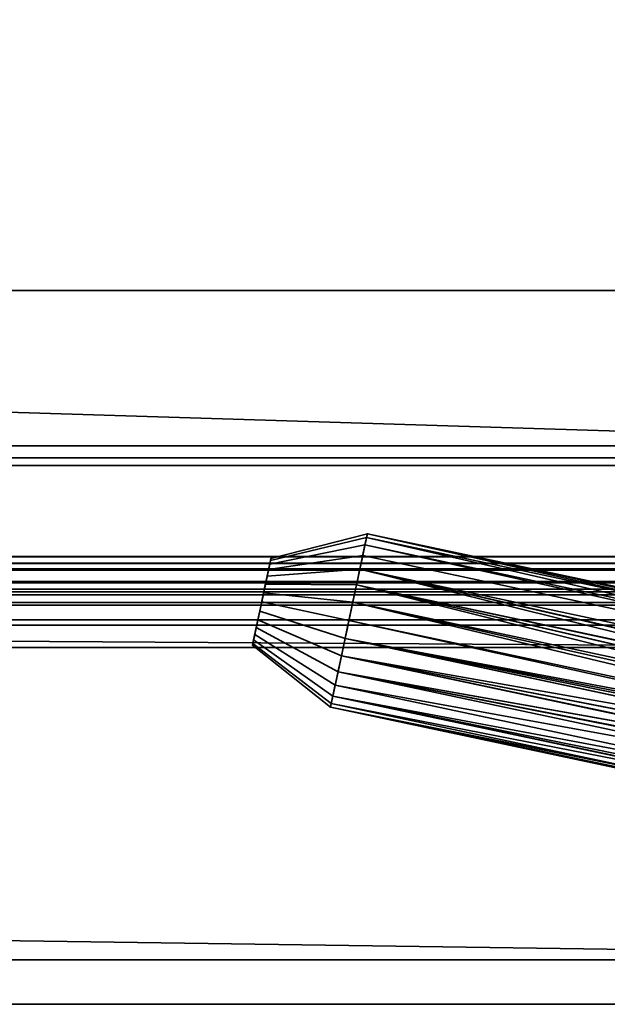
# Model space of a CAD drawing. Header units: millimetres. Extents: x -603 to 3703, y -115 to 193.
# Tile 749 of 1056: x 1926 to 1952, y -50 to -6. Entities that reach past the tile are written whole.
import ezdxf

# ---------------------------------------------------------------- set-up
doc = ezdxf.new("R2010")
doc.units = ezdxf.units.MM
doc.layers.add('152', color=7, linetype='Continuous', true_color=0xffffff)

# ---------------------------------------------------------------- blocks, each defined once
blk = doc.blocks.new('UG_SURFACE_002')
at = {"layer": '152', "color": 252, "linetype": 'Continuous', "lineweight": 35}
for points in [[(2165, -18, 2212.25), (2165, 174.4, 2212.25), (835, 174.4, 2212.25), (835, -18, 2212.25)], [(985, -18, 2062.25), (985, 174.4, 2062.25), (2015, 174.4, 2062.25), (2015, -18, 2062.25)], [(2165, -18, 2212.25), (835, -18, 2212.25), (985, -18, 2062.25), (2015, -18, 2062.25)]]:
    blk.add_3dface(points, dxfattribs=at)
blk = doc.blocks.new('UG_SURFACE_055')
at = {"layer": '152', "color": 252, "linetype": 'Continuous', "lineweight": 35}
for points in [[(1023.5, -29.92, 2023.75), (1976.5, -29.92, 2023.75), (1976.5, 14.42, 2023.75), (1023.5, 14.42, 2023.75)], [(1025, -29.92, 2022.25), (1025, 14.42, 2022.25), (1975, 14.42, 2022.25), (1975, -29.92, 2022.25)], [(970, -18, 2077.25), (2030, -18, 2077.25), (2028.5, -18, 2075.75), (971.5, -18, 2075.75)], [(970, -18, 2077.25), (970, -29.92, 2077.25), (2030, -29.92, 2077.25), (2030, -18, 2077.25)], [(971.5, -18, 2075.75), (2028.5, -18, 2075.75), (2028.5, -29.92, 2075.75), (971.5, -29.92, 2075.75)], [(2029.941, -30.521, 2077.191), (970, -29.92, 2077.25), (970.059, -30.521, 2077.191)], [(2029.941, -30.521, 2077.191), (2030, -29.92, 2077.25), (970, -29.92, 2077.25)], [(971.53, -30.228, 2075.72), (971.5, -29.92, 2075.75), (2028.5, -29.92, 2075.75)], [(971.53, -30.228, 2075.72), (2028.5, -29.92, 2075.75), (2028.47, -30.228, 2075.72)], [(1976.53, -30.228, 2023.78), (1023.5, -29.92, 2023.75), (1023.47, -30.228, 2023.78)], [(1976.53, -30.228, 2023.78), (1976.5, -29.92, 2023.75), (1023.5, -29.92, 2023.75)], [(1024.941, -30.521, 2022.309), (1975, -29.92, 2022.25), (1975.059, -30.521, 2022.309)], [(1024.941, -30.521, 2022.309), (1025, -29.92, 2022.25), (1975, -29.92, 2022.25)], [(2028.47, -30.228, 2075.72), (2028.38, -30.525, 2075.63), (971.62, -30.525, 2075.63), (971.53, -30.228, 2075.72)], [(1023.47, -30.228, 2023.78), (1023.38, -30.525, 2023.87), (1976.62, -30.525, 2023.87)], [(1023.47, -30.228, 2023.78), (1976.62, -30.525, 2023.87), (1976.53, -30.228, 2023.78)], [(970.059, -30.521, 2077.191), (970.234, -31.099, 2077.016), (2029.766, -31.099, 2077.016), (2029.941, -30.521, 2077.191)], [(2028.037, -31.037, 2075.287), (971.963, -31.037, 2075.287), (971.62, -30.525, 2075.63), (2028.38, -30.525, 2075.63)], [(1976.62, -30.525, 2023.87), (1023.38, -30.525, 2023.87), (1023.037, -31.037, 2024.213), (1976.963, -31.037, 2024.213)], [(1975.059, -30.521, 2022.309), (1024.765, -31.099, 2022.485), (1024.941, -30.521, 2022.309)], [(1975.059, -30.521, 2022.309), (1975.235, -31.099, 2022.485), (1024.765, -31.099, 2022.485)], [(2029.766, -31.099, 2077.016), (970.234, -31.099, 2077.016), (970.902, -32.098, 2076.348), (2029.098, -32.098, 2076.348)], [(2027.525, -31.38, 2074.775), (972.475, -31.38, 2074.775), (971.963, -31.037, 2075.287), (2028.037, -31.037, 2075.287)], [(1976.963, -31.037, 2024.213), (1023.037, -31.037, 2024.213), (1022.525, -31.38, 2024.725), (1977.475, -31.38, 2024.725)], [(1975.902, -32.098, 2023.152), (1024.098, -32.098, 2023.152), (1024.765, -31.099, 2022.485), (1975.235, -31.099, 2022.485)], [(2026.92, -31.5, 2074.17), (973.08, -31.5, 2074.17), (972.475, -31.38, 2074.775), (2027.525, -31.38, 2074.775)], [(973.08, -31.5, 2074.17), (2026.92, -31.5, 2074.17), (1978.08, -31.5, 2025.33), (1021.92, -31.5, 2025.33)], [(1977.475, -31.38, 2024.725), (1022.525, -31.38, 2024.725), (1021.92, -31.5, 2025.33), (1978.08, -31.5, 2025.33)], [(2029.098, -32.098, 2076.348), (970.902, -32.098, 2076.348), (971.901, -32.766, 2075.349), (2028.099, -32.766, 2075.349)], [(1976.901, -32.766, 2024.151), (1023.099, -32.766, 2024.151), (1024.098, -32.098, 2023.152), (1975.902, -32.098, 2023.152)], [(2028.099, -32.766, 2075.349), (971.901, -32.766, 2075.349), (973.08, -33, 2074.17), (2026.92, -33, 2074.17)], [(973.08, -33, 2074.17), (1021.92, -33, 2025.33), (1978.08, -33, 2025.33), (2026.92, -33, 2074.17)], [(1978.08, -33, 2025.33), (1021.92, -33, 2025.33), (1023.099, -32.766, 2024.151), (1976.901, -32.766, 2024.151)]]:
    blk.add_3dface(points, dxfattribs=at)
blk = doc.blocks.new('UG_SURFACE_057')
at = {"layer": '152', "color": 252, "linetype": 'Continuous', "lineweight": 35}
for points in [[(1041, 4.014, -7.75), (1026, 4.014, -7.75), (1026, -24.953, -7.75), (1974, -24.953, -7.75)], [(1041, 4.014, -8.75), (1959, 4.014, -8.75), (1026, -24.953, -8.75)], [(1959, 4.014, -8.75), (1974, 4.014, -8.75), (1974, -24.953, -8.75), (1026, -24.953, -8.75)], [(1959, 4.014, -7.75), (1041, 4.014, -7.75), (1974, -24.953, -7.75)], [(1026, -25.835, -7.906), (1974, -25.835, -7.906), (1974, -24.953, -7.75), (1026, -24.953, -7.75)], [(1026, -24.953, -8.75), (1974, -24.953, -8.75), (1974, -25.493, -8.845), (1026, -25.493, -8.845)], [(1026, -25.493, -8.845), (1974, -25.493, -8.845), (1974, -31.644, -11.084), (1026, -31.644, -11.084)], [(1026, -31.986, -10.144), (1974, -31.986, -10.144), (1974, -25.835, -7.906), (1026, -25.835, -7.906)], [(1974, -31.644, -11.084), (1974, -31.986, -10.144), (1026, -31.986, -10.144), (1026, -31.644, -11.084)]]:
    blk.add_3dface(points, dxfattribs=at)
blk = doc.blocks.new('UG_SURFACE_154')
at = {"layer": '152', "color": 252, "linetype": 'Continuous', "lineweight": 35}
for points in [[(1941.46, -29.069, 1547.764), (1941.287, -29.882, 1546.323), (1937.065, -30.504, 1547.662), (1937.152, -30.098, 1548.382)], [(1941.46, -29.069, 1477.264), (1941.287, -29.882, 1475.824), (1937.065, -30.504, 1477.162), (1937.152, -30.098, 1477.882)], [(1941.389, -29.401, 1551), (1941.496, -28.899, 1549.418), (1937.17, -30.013, 1549.209), (1937.117, -30.264, 1550)], [(1941.389, -29.401, 1480.5), (1941.496, -28.899, 1478.918), (1937.17, -30.013, 1478.709), (1937.117, -30.264, 1479.5)], [(1941.496, -28.899, 1549.418), (1941.46, -29.069, 1547.764), (1937.152, -30.098, 1548.382), (1937.17, -30.013, 1549.209)], [(1941.496, -28.899, 1478.918), (1941.46, -29.069, 1477.264), (1937.152, -30.098, 1477.882), (1937.17, -30.013, 1478.709)], [(1986.936, -39.508, 1546.455), (1986.883, -39.574, 1546.323), (1941.287, -29.882, 1546.323), (1941.46, -29.069, 1547.764)], [(1986.883, -39.574, 1475.824), (1941.287, -29.882, 1475.824), (1941.46, -29.069, 1477.264), (1987.469, -38.848, 1477.264)], [(1941.496, -28.899, 1549.418), (1941.389, -29.401, 1551), (1987.213, -39.142, 1551)], [(1941.496, -28.899, 1478.918), (1941.389, -29.401, 1480.5), (1987.213, -39.142, 1480.5)], [(1987.469, -38.848, 1547.764), (1941.46, -29.069, 1547.764), (1941.496, -28.899, 1549.418)], [(1987.469, -38.848, 1477.264), (1941.46, -29.069, 1477.264), (1941.496, -28.899, 1478.918)], [(1941.46, -29.069, 1547.764), (1987.469, -38.848, 1547.764), (1986.936, -39.508, 1546.455)], [(1987.213, -39.142, 1551), (1987.466, -38.85, 1550.244), (1941.496, -28.899, 1549.418)], [(1941.496, -28.899, 1549.418), (1987.608, -38.7, 1548.582), (1987.469, -38.848, 1547.764)], [(1941.496, -28.899, 1549.418), (1987.608, -38.7, 1549.418), (1987.608, -38.7, 1548.582)], [(1987.466, -38.85, 1550.244), (1987.608, -38.7, 1549.418), (1941.496, -28.899, 1549.418)], [(1987.213, -39.142, 1480.5), (1987.467, -38.85, 1479.743), (1941.496, -28.899, 1478.918)], [(1941.496, -28.899, 1478.918), (1987.608, -38.7, 1478.077), (1987.469, -38.848, 1477.264)], [(1941.496, -28.899, 1478.918), (1987.608, -38.7, 1478.918), (1987.608, -38.7, 1478.077)], [(1987.467, -38.85, 1479.743), (1987.608, -38.7, 1478.918), (1941.496, -28.899, 1478.918)], [(1941.158, -30.49, 1552.236), (1941.389, -29.401, 1551), (1937.117, -30.264, 1550), (1937.001, -30.808, 1550.618)], [(1941.158, -30.49, 1481.736), (1941.389, -29.401, 1480.5), (1937.117, -30.264, 1479.5), (1937.001, -30.808, 1480.118)], [(1941.389, -29.401, 1551), (1941.158, -30.49, 1552.236), (1986.523, -40.133, 1552.236), (1986.951, -39.518, 1551.469)], [(1987.213, -39.142, 1480.5), (1941.389, -29.401, 1480.5), (1941.158, -30.49, 1481.736), (1986.523, -40.133, 1481.736)], [(1986.951, -39.518, 1551.469), (1987.213, -39.142, 1551), (1941.389, -29.401, 1551)], [(1937.117, -30.264, 1550), (1937.17, -30.013, 1549.209), (1937.152, -30.098, 1548.382), (1936.756, -31.958, 1549)], [(1937.117, -30.264, 1479.5), (1937.17, -30.013, 1478.709), (1937.152, -30.098, 1477.882), (1936.756, -31.958, 1478.5)], [(1941.287, -29.882, 1546.323), (1941.007, -31.198, 1545.346), (1936.926, -31.162, 1547.173), (1937.065, -30.504, 1547.662)], [(1941.287, -29.882, 1475.824), (1941.007, -31.198, 1474.846), (1936.926, -31.162, 1476.673), (1937.065, -30.504, 1477.162)], [(1986.177, -40.799, 1545.346), (1941.007, -31.198, 1545.346), (1941.287, -29.882, 1546.323), (1986.883, -39.574, 1546.323)], [(1986.177, -40.799, 1474.846), (1941.007, -31.198, 1474.846), (1941.287, -29.882, 1475.824), (1986.883, -39.574, 1475.824)], [(1937.152, -30.098, 1548.382), (1937.065, -30.504, 1547.662), (1936.926, -31.162, 1547.173), (1936.756, -31.958, 1549)], [(1937.152, -30.098, 1477.882), (1937.065, -30.504, 1477.162), (1936.926, -31.162, 1476.673), (1936.756, -31.958, 1478.5)], [(1936.843, -31.551, 1550.956), (1937.001, -30.808, 1550.618), (1937.117, -30.264, 1550), (1936.756, -31.958, 1549)], [(1936.756, -31.958, 1478.5), (1936.843, -31.551, 1480.456), (1937.001, -30.808, 1480.118), (1937.117, -30.264, 1479.5)], [(1940.842, -31.976, 1552.913), (1941.158, -30.49, 1552.236), (1937.001, -30.808, 1550.618), (1936.843, -31.551, 1550.956)], [(1940.842, -31.976, 1482.413), (1941.158, -30.49, 1481.736), (1937.001, -30.808, 1480.118), (1936.843, -31.551, 1480.456)], [(1941.158, -30.49, 1552.236), (1940.842, -31.976, 1552.913), (1985.882, -41.55, 1552.913)], [(1941.158, -30.49, 1481.736), (1940.842, -31.976, 1482.413), (1985.882, -41.55, 1482.413)], [(1985.882, -41.55, 1552.913), (1986.179, -40.794, 1552.652), (1941.158, -30.49, 1552.236)], [(1986.179, -40.794, 1552.652), (1986.523, -40.133, 1552.236), (1941.158, -30.49, 1552.236)], [(1985.882, -41.55, 1482.413), (1986.148, -40.862, 1482.184), (1941.158, -30.49, 1481.736)], [(1986.148, -40.862, 1482.184), (1986.523, -40.133, 1481.736), (1941.158, -30.49, 1481.736)], [(1936.926, -31.162, 1547.173), (1936.756, -31.958, 1547), (1936.587, -32.754, 1547.173), (1936.756, -31.958, 1549)], [(1936.926, -31.162, 1476.673), (1936.756, -31.958, 1476.5), (1936.587, -32.754, 1476.673), (1936.756, -31.958, 1478.5)], [(1941.007, -31.198, 1545.346), (1940.669, -32.79, 1545), (1936.756, -31.958, 1547), (1936.926, -31.162, 1547.173)], [(1941.007, -31.198, 1474.846), (1940.669, -32.79, 1474.5), (1936.756, -31.958, 1476.5), (1936.926, -31.162, 1476.673)], [(1985.664, -42.354, 1545), (1940.669, -32.79, 1545), (1941.007, -31.198, 1545.346)], [(1985.664, -42.354, 1474.5), (1940.669, -32.79, 1474.5), (1941.007, -31.198, 1474.846)], [(1941.007, -31.198, 1545.346), (1985.884, -41.543, 1545.089), (1985.664, -42.354, 1545)], [(1941.007, -31.198, 1545.346), (1986.177, -40.799, 1545.346), (1985.884, -41.543, 1545.089)], [(1941.007, -31.198, 1474.846), (1985.872, -41.58, 1474.581), (1985.664, -42.354, 1474.5)], [(1941.007, -31.198, 1474.846), (1986.177, -40.799, 1474.846), (1986.152, -40.864, 1474.824)], [(1986.152, -40.864, 1474.824), (1985.872, -41.58, 1474.581), (1941.007, -31.198, 1474.846)], [(1936.512, -33.108, 1550.618), (1936.67, -32.365, 1550.956), (1936.843, -31.551, 1550.956), (1936.756, -31.958, 1549)], [(1940.496, -33.603, 1552.913), (1940.842, -31.976, 1552.913), (1936.843, -31.551, 1550.956), (1936.67, -32.365, 1550.956)], [(1936.67, -32.365, 1480.456), (1936.756, -31.958, 1480.5), (1936.843, -31.551, 1480.456), (1936.756, -31.958, 1478.5)], [(1940.669, -32.79, 1482.5), (1940.842, -31.976, 1482.413), (1936.843, -31.551, 1480.456), (1936.756, -31.958, 1480.5)], [(1936.448, -33.412, 1547.662), (1936.361, -33.819, 1548.382), (1936.343, -33.904, 1549.209), (1936.756, -31.958, 1549)], [(1936.343, -33.904, 1549.209), (1936.396, -33.652, 1550), (1936.512, -33.108, 1550.618), (1936.756, -31.958, 1549)], [(1936.361, -33.819, 1477.882), (1936.343, -33.904, 1478.709), (1936.396, -33.652, 1479.5), (1936.756, -31.958, 1478.5)], [(1936.587, -32.754, 1476.673), (1936.448, -33.412, 1477.162), (1936.361, -33.819, 1477.882), (1936.756, -31.958, 1478.5)], [(1936.396, -33.652, 1479.5), (1936.512, -33.108, 1480.118), (1936.67, -32.365, 1480.456), (1936.756, -31.958, 1478.5)], [(1936.756, -31.958, 1549), (1936.587, -32.754, 1547.173), (1936.448, -33.412, 1547.662)], [(1940.669, -32.79, 1545), (1940.331, -34.381, 1545.346), (1936.587, -32.754, 1547.173), (1936.756, -31.958, 1547)], [(1940.669, -32.79, 1474.5), (1940.331, -34.381, 1474.846), (1936.587, -32.754, 1476.673), (1936.756, -31.958, 1476.5)], [(1936.756, -31.958, 1480.5), (1936.67, -32.365, 1480.456), (1940.496, -33.603, 1482.413), (1940.669, -32.79, 1482.5)], [(1985.742, -42.024, 1552.986), (1940.842, -31.976, 1552.913), (1940.496, -33.603, 1552.913)], [(1940.842, -31.976, 1482.413), (1940.669, -32.79, 1482.5), (1985.601, -42.686, 1482.486)], [(1985.742, -42.024, 1552.986), (1985.882, -41.55, 1552.913), (1940.842, -31.976, 1552.913)], [(1985.601, -42.686, 1482.486), (1985.882, -41.55, 1482.413), (1940.842, -31.976, 1482.413)], [(1940.18, -35.089, 1552.236), (1940.496, -33.603, 1552.913), (1936.67, -32.365, 1550.956), (1936.512, -33.108, 1550.618)], [(1940.18, -35.089, 1481.736), (1940.496, -33.603, 1482.413), (1936.67, -32.365, 1480.456), (1936.512, -33.108, 1480.118)], [(1939.949, -36.178, 1551), (1940.18, -35.089, 1552.236), (1936.512, -33.108, 1550.618), (1936.396, -33.652, 1550)], [(1939.949, -36.178, 1480.5), (1940.18, -35.089, 1481.736), (1936.512, -33.108, 1480.118), (1936.396, -33.652, 1479.5)], [(1940.331, -34.381, 1545.346), (1940.051, -35.697, 1546.323), (1936.448, -33.412, 1547.662), (1936.587, -32.754, 1547.173)], [(1940.331, -34.381, 1474.846), (1940.051, -35.697, 1475.824), (1936.448, -33.412, 1477.162), (1936.587, -32.754, 1476.673)], [(1940.331, -34.381, 1545.346), (1940.669, -32.79, 1545), (1985.664, -42.354, 1545)], [(1940.331, -34.381, 1474.846), (1940.669, -32.79, 1474.5), (1985.664, -42.354, 1474.5)], [(1940.669, -32.79, 1482.5), (1940.496, -33.603, 1482.413), (1985.601, -42.686, 1482.486)], [(1940.051, -35.697, 1546.323), (1939.878, -36.511, 1547.764), (1936.361, -33.819, 1548.382), (1936.448, -33.412, 1547.662)], [(1940.051, -35.697, 1475.824), (1939.878, -36.511, 1477.264), (1936.361, -33.819, 1477.882), (1936.448, -33.412, 1477.162)], [(1939.842, -36.681, 1549.418), (1939.949, -36.178, 1551), (1936.396, -33.652, 1550), (1936.343, -33.904, 1549.209)], [(1939.842, -36.681, 1478.918), (1939.949, -36.178, 1480.5), (1936.396, -33.652, 1479.5), (1936.343, -33.904, 1478.709)], [(1939.878, -36.511, 1547.764), (1939.842, -36.681, 1549.418), (1936.343, -33.904, 1549.209), (1936.361, -33.819, 1548.382)], [(1939.878, -36.511, 1477.264), (1939.842, -36.681, 1478.918), (1936.343, -33.904, 1478.709), (1936.361, -33.819, 1477.882)], [(1985.536, -43.177, 1552.913), (1940.496, -33.603, 1552.913), (1940.18, -35.089, 1552.236)], [(1985.561, -43.17, 1482.366), (1940.496, -33.603, 1482.413), (1940.18, -35.089, 1481.736)], [(1940.496, -33.603, 1552.913), (1985.682, -42.357, 1552.965), (1985.742, -42.024, 1552.986)], [(1940.496, -33.603, 1552.913), (1985.536, -43.177, 1552.913), (1985.682, -42.357, 1552.965)], [(1940.496, -33.603, 1482.413), (1985.561, -43.17, 1482.366), (1985.601, -42.686, 1482.486)], [(1985.647, -45.389, 1546.323), (1940.051, -35.697, 1546.323), (1940.331, -34.381, 1545.346), (1985.5, -43.982, 1545.346)], [(1940.051, -35.697, 1475.824), (1940.331, -34.381, 1474.846), (1985.506, -43.974, 1474.858)], [(1985.664, -42.354, 1545), (1985.536, -43.181, 1545.088), (1940.331, -34.381, 1545.346)], [(1985.536, -43.181, 1545.088), (1985.5, -43.982, 1545.346), (1940.331, -34.381, 1545.346)], [(1985.664, -42.354, 1474.5), (1985.539, -43.148, 1474.581), (1940.331, -34.381, 1474.846)], [(1985.539, -43.148, 1474.581), (1985.5, -43.913, 1474.816), (1940.331, -34.381, 1474.846)], [(1985.5, -43.913, 1474.816), (1985.506, -43.974, 1474.858), (1940.331, -34.381, 1474.846)], [(1985.545, -44.732, 1552.236), (1940.18, -35.089, 1552.236), (1939.949, -36.178, 1551)], [(1985.545, -44.732, 1481.736), (1940.18, -35.089, 1481.736), (1939.949, -36.178, 1480.5), (1985.773, -45.918, 1480.5)], [(1940.18, -35.089, 1552.236), (1985.5, -43.988, 1552.652), (1985.536, -43.177, 1552.913)], [(1940.18, -35.089, 1552.236), (1985.545, -44.732, 1552.236), (1985.5, -43.988, 1552.652)], [(1940.18, -35.089, 1481.736), (1985.5, -43.913, 1482.184), (1985.561, -43.17, 1482.366)], [(1940.18, -35.089, 1481.736), (1985.545, -44.732, 1481.736), (1985.5, -43.913, 1482.184)], [(1939.878, -36.511, 1547.764), (1940.051, -35.697, 1546.323), (1985.647, -45.389, 1546.323), (1985.669, -45.471, 1546.455)], [(1985.887, -46.29, 1477.264), (1939.878, -36.511, 1477.264), (1940.051, -35.697, 1475.824), (1985.647, -45.389, 1475.824)], [(1985.506, -43.974, 1474.858), (1985.647, -45.389, 1475.824), (1940.051, -35.697, 1475.824)], [(1985.767, -45.851, 1550.964), (1939.949, -36.178, 1551), (1939.842, -36.681, 1549.418)], [(1985.773, -45.918, 1480.5), (1939.949, -36.178, 1480.5), (1939.842, -36.681, 1478.918)], [(1939.949, -36.178, 1551), (1985.664, -45.472, 1551.587), (1985.545, -44.732, 1552.236)], [(1939.949, -36.178, 1551), (1985.767, -45.851, 1550.964), (1985.664, -45.472, 1551.587)], [(1939.842, -36.681, 1549.418), (1939.878, -36.511, 1547.764), (1985.887, -46.29, 1547.764)], [(1939.842, -36.681, 1478.918), (1939.878, -36.511, 1477.264), (1985.887, -46.29, 1477.264)], [(1985.669, -45.471, 1546.455), (1985.887, -46.29, 1547.764), (1939.878, -36.511, 1547.764)], [(1985.887, -46.29, 1547.764), (1985.954, -46.482, 1548.577), (1939.842, -36.681, 1549.418)], [(1939.842, -36.681, 1549.418), (1985.886, -46.288, 1550.243), (1985.767, -45.851, 1550.964)], [(1939.842, -36.681, 1549.418), (1985.954, -46.482, 1549.418), (1985.886, -46.288, 1550.243)], [(1985.954, -46.482, 1548.577), (1985.954, -46.482, 1549.418), (1939.842, -36.681, 1549.418)], [(1985.887, -46.29, 1477.264), (1985.954, -46.482, 1478.082), (1939.842, -36.681, 1478.918)], [(1939.842, -36.681, 1478.918), (1985.886, -46.287, 1479.744), (1985.773, -45.918, 1480.5)], [(1939.842, -36.681, 1478.918), (1985.954, -46.482, 1478.918), (1985.886, -46.287, 1479.744)], [(1985.954, -46.482, 1478.082), (1985.954, -46.482, 1478.918), (1939.842, -36.681, 1478.918)]]:
    blk.add_3dface(points, dxfattribs=at)
blk = doc.blocks.new('UG_SURFACE_155')
at = {"layer": '152', "color": 252, "linetype": 'Continuous', "lineweight": 35}
for points in [[(1941.46, -29.069, 1797.764), (1941.287, -29.882, 1796.323), (1937.065, -30.504, 1797.662), (1937.152, -30.098, 1798.382)], [(1941.46, -29.069, 1727.264), (1941.287, -29.882, 1725.824), (1937.065, -30.504, 1727.162), (1937.152, -30.098, 1727.882)], [(1941.389, -29.401, 1801), (1941.496, -28.899, 1799.418), (1937.17, -30.013, 1799.209), (1937.117, -30.264, 1800)], [(1941.389, -29.401, 1730.5), (1941.496, -28.899, 1728.918), (1937.17, -30.013, 1728.709), (1937.117, -30.264, 1729.5)], [(1941.496, -28.899, 1799.418), (1941.46, -29.069, 1797.764), (1937.152, -30.098, 1798.382), (1937.17, -30.013, 1799.209)], [(1941.496, -28.899, 1728.918), (1941.46, -29.069, 1727.264), (1937.152, -30.098, 1727.882), (1937.17, -30.013, 1728.709)], [(1986.936, -39.508, 1796.455), (1986.883, -39.574, 1796.323), (1941.287, -29.882, 1796.323), (1941.46, -29.069, 1797.764)], [(1986.883, -39.574, 1725.824), (1941.287, -29.882, 1725.824), (1941.46, -29.069, 1727.264), (1987.469, -38.848, 1727.264)], [(1941.496, -28.899, 1799.418), (1941.389, -29.401, 1801), (1987.213, -39.142, 1801)], [(1941.496, -28.899, 1728.918), (1941.389, -29.401, 1730.5), (1987.213, -39.142, 1730.5)], [(1987.469, -38.848, 1797.764), (1941.46, -29.069, 1797.764), (1941.496, -28.899, 1799.418)], [(1987.469, -38.848, 1727.264), (1941.46, -29.069, 1727.264), (1941.496, -28.899, 1728.918)], [(1941.46, -29.069, 1797.764), (1987.469, -38.848, 1797.764), (1986.936, -39.508, 1796.455)], [(1987.213, -39.142, 1801), (1987.466, -38.85, 1800.244), (1941.496, -28.899, 1799.418)], [(1941.496, -28.899, 1799.418), (1987.608, -38.7, 1798.582), (1987.469, -38.848, 1797.764)], [(1941.496, -28.899, 1799.418), (1987.608, -38.7, 1799.418), (1987.608, -38.7, 1798.582)], [(1987.466, -38.85, 1800.244), (1987.608, -38.7, 1799.418), (1941.496, -28.899, 1799.418)], [(1987.213, -39.142, 1730.5), (1987.467, -38.85, 1729.743), (1941.496, -28.899, 1728.918)], [(1941.496, -28.899, 1728.918), (1987.608, -38.7, 1728.077), (1987.469, -38.848, 1727.264)], [(1941.496, -28.899, 1728.918), (1987.608, -38.7, 1728.918), (1987.608, -38.7, 1728.077)], [(1987.467, -38.85, 1729.743), (1987.608, -38.7, 1728.918), (1941.496, -28.899, 1728.918)], [(1941.158, -30.49, 1802.236), (1941.389, -29.401, 1801), (1937.117, -30.264, 1800), (1937.001, -30.808, 1800.618)], [(1941.158, -30.49, 1731.736), (1941.389, -29.401, 1730.5), (1937.117, -30.264, 1729.5), (1937.001, -30.808, 1730.118)], [(1941.389, -29.401, 1801), (1941.158, -30.49, 1802.236), (1986.523, -40.133, 1802.236), (1986.951, -39.518, 1801.469)], [(1987.213, -39.142, 1730.5), (1941.389, -29.401, 1730.5), (1941.158, -30.49, 1731.736), (1986.523, -40.133, 1731.736)], [(1986.951, -39.518, 1801.469), (1987.213, -39.142, 1801), (1941.389, -29.401, 1801)], [(1937.117, -30.264, 1800), (1937.17, -30.013, 1799.209), (1937.152, -30.098, 1798.382), (1936.756, -31.958, 1799)], [(1937.117, -30.264, 1729.5), (1937.17, -30.013, 1728.709), (1937.152, -30.098, 1727.882), (1936.756, -31.958, 1728.5)], [(1941.287, -29.882, 1796.323), (1941.007, -31.198, 1795.346), (1936.926, -31.162, 1797.173), (1937.065, -30.504, 1797.662)], [(1941.287, -29.882, 1725.824), (1941.007, -31.198, 1724.846), (1936.926, -31.162, 1726.673), (1937.065, -30.504, 1727.162)], [(1986.177, -40.799, 1795.346), (1941.007, -31.198, 1795.346), (1941.287, -29.882, 1796.323), (1986.883, -39.574, 1796.323)], [(1986.177, -40.799, 1724.846), (1941.007, -31.198, 1724.846), (1941.287, -29.882, 1725.824), (1986.883, -39.574, 1725.824)], [(1937.152, -30.098, 1798.382), (1937.065, -30.504, 1797.662), (1936.926, -31.162, 1797.173), (1936.756, -31.958, 1799)], [(1937.152, -30.098, 1727.882), (1937.065, -30.504, 1727.162), (1936.926, -31.162, 1726.673), (1936.756, -31.958, 1728.5)], [(1936.843, -31.551, 1800.956), (1937.001, -30.808, 1800.618), (1937.117, -30.264, 1800), (1936.756, -31.958, 1799)], [(1936.756, -31.958, 1728.5), (1936.843, -31.551, 1730.456), (1937.001, -30.808, 1730.118), (1937.117, -30.264, 1729.5)], [(1940.842, -31.976, 1802.913), (1941.158, -30.49, 1802.236), (1937.001, -30.808, 1800.618), (1936.843, -31.551, 1800.956)], [(1940.842, -31.976, 1732.413), (1941.158, -30.49, 1731.736), (1937.001, -30.808, 1730.118), (1936.843, -31.551, 1730.456)], [(1941.158, -30.49, 1802.236), (1940.842, -31.976, 1802.913), (1985.882, -41.55, 1802.913)], [(1941.158, -30.49, 1731.736), (1940.842, -31.976, 1732.413), (1985.882, -41.55, 1732.413)], [(1985.882, -41.55, 1802.913), (1986.179, -40.794, 1802.652), (1941.158, -30.49, 1802.236)], [(1986.179, -40.794, 1802.652), (1986.523, -40.133, 1802.236), (1941.158, -30.49, 1802.236)], [(1985.882, -41.55, 1732.413), (1986.148, -40.862, 1732.184), (1941.158, -30.49, 1731.736)], [(1986.148, -40.862, 1732.184), (1986.523, -40.133, 1731.736), (1941.158, -30.49, 1731.736)], [(1936.926, -31.162, 1797.173), (1936.756, -31.958, 1797), (1936.587, -32.754, 1797.173), (1936.756, -31.958, 1799)], [(1936.926, -31.162, 1726.673), (1936.756, -31.958, 1726.5), (1936.587, -32.754, 1726.673), (1936.756, -31.958, 1728.5)], [(1941.007, -31.198, 1795.346), (1940.669, -32.79, 1795), (1936.756, -31.958, 1797), (1936.926, -31.162, 1797.173)], [(1941.007, -31.198, 1724.846), (1940.669, -32.79, 1724.5), (1936.756, -31.958, 1726.5), (1936.926, -31.162, 1726.673)], [(1985.664, -42.354, 1795), (1940.669, -32.79, 1795), (1941.007, -31.198, 1795.346)], [(1985.664, -42.354, 1724.5), (1940.669, -32.79, 1724.5), (1941.007, -31.198, 1724.846)], [(1941.007, -31.198, 1795.346), (1985.884, -41.543, 1795.089), (1985.664, -42.354, 1795)], [(1941.007, -31.198, 1795.346), (1986.177, -40.799, 1795.346), (1985.884, -41.543, 1795.089)], [(1941.007, -31.198, 1724.846), (1985.872, -41.58, 1724.581), (1985.664, -42.354, 1724.5)], [(1941.007, -31.198, 1724.846), (1986.177, -40.799, 1724.846), (1986.152, -40.864, 1724.824)], [(1986.152, -40.864, 1724.824), (1985.872, -41.58, 1724.581), (1941.007, -31.198, 1724.846)], [(1936.512, -33.108, 1800.618), (1936.67, -32.365, 1800.956), (1936.843, -31.551, 1800.956), (1936.756, -31.958, 1799)], [(1940.496, -33.603, 1802.913), (1940.842, -31.976, 1802.913), (1936.843, -31.551, 1800.956), (1936.67, -32.365, 1800.956)], [(1936.67, -32.365, 1730.456), (1936.756, -31.958, 1730.5), (1936.843, -31.551, 1730.456), (1936.756, -31.958, 1728.5)], [(1940.669, -32.79, 1732.5), (1940.842, -31.976, 1732.413), (1936.843, -31.551, 1730.456), (1936.756, -31.958, 1730.5)], [(1936.448, -33.412, 1797.662), (1936.361, -33.819, 1798.382), (1936.343, -33.904, 1799.209), (1936.756, -31.958, 1799)], [(1936.343, -33.904, 1799.209), (1936.396, -33.652, 1800), (1936.512, -33.108, 1800.618), (1936.756, -31.958, 1799)], [(1936.361, -33.819, 1727.882), (1936.343, -33.904, 1728.709), (1936.396, -33.652, 1729.5), (1936.756, -31.958, 1728.5)], [(1936.587, -32.754, 1726.673), (1936.448, -33.412, 1727.162), (1936.361, -33.819, 1727.882), (1936.756, -31.958, 1728.5)], [(1936.396, -33.652, 1729.5), (1936.512, -33.108, 1730.118), (1936.67, -32.365, 1730.456), (1936.756, -31.958, 1728.5)], [(1936.756, -31.958, 1799), (1936.587, -32.754, 1797.173), (1936.448, -33.412, 1797.662)], [(1940.669, -32.79, 1795), (1940.331, -34.381, 1795.346), (1936.587, -32.754, 1797.173), (1936.756, -31.958, 1797)], [(1940.669, -32.79, 1724.5), (1940.331, -34.381, 1724.846), (1936.587, -32.754, 1726.673), (1936.756, -31.958, 1726.5)], [(1936.756, -31.958, 1730.5), (1936.67, -32.365, 1730.456), (1940.496, -33.603, 1732.413), (1940.669, -32.79, 1732.5)], [(1985.742, -42.024, 1802.986), (1940.842, -31.976, 1802.913), (1940.496, -33.603, 1802.913)], [(1940.842, -31.976, 1732.413), (1940.669, -32.79, 1732.5), (1985.601, -42.686, 1732.486)], [(1985.742, -42.024, 1802.986), (1985.882, -41.55, 1802.913), (1940.842, -31.976, 1802.913)], [(1985.601, -42.686, 1732.486), (1985.882, -41.55, 1732.413), (1940.842, -31.976, 1732.413)], [(1940.18, -35.089, 1802.236), (1940.496, -33.603, 1802.913), (1936.67, -32.365, 1800.956), (1936.512, -33.108, 1800.618)], [(1940.18, -35.089, 1731.736), (1940.496, -33.603, 1732.413), (1936.67, -32.365, 1730.456), (1936.512, -33.108, 1730.118)], [(1939.949, -36.178, 1801), (1940.18, -35.089, 1802.236), (1936.512, -33.108, 1800.618), (1936.396, -33.652, 1800)], [(1939.949, -36.178, 1730.5), (1940.18, -35.089, 1731.736), (1936.512, -33.108, 1730.118), (1936.396, -33.652, 1729.5)], [(1940.331, -34.381, 1795.346), (1940.051, -35.697, 1796.323), (1936.448, -33.412, 1797.662), (1936.587, -32.754, 1797.173)], [(1940.331, -34.381, 1724.846), (1940.051, -35.697, 1725.824), (1936.448, -33.412, 1727.162), (1936.587, -32.754, 1726.673)], [(1940.331, -34.381, 1795.346), (1940.669, -32.79, 1795), (1985.664, -42.354, 1795)], [(1940.331, -34.381, 1724.846), (1940.669, -32.79, 1724.5), (1985.664, -42.354, 1724.5)], [(1940.669, -32.79, 1732.5), (1940.496, -33.603, 1732.413), (1985.601, -42.686, 1732.486)], [(1940.051, -35.697, 1796.323), (1939.878, -36.511, 1797.764), (1936.361, -33.819, 1798.382), (1936.448, -33.412, 1797.662)], [(1940.051, -35.697, 1725.824), (1939.878, -36.511, 1727.264), (1936.361, -33.819, 1727.882), (1936.448, -33.412, 1727.162)], [(1939.842, -36.681, 1799.418), (1939.949, -36.178, 1801), (1936.396, -33.652, 1800), (1936.343, -33.904, 1799.209)], [(1939.842, -36.681, 1728.918), (1939.949, -36.178, 1730.5), (1936.396, -33.652, 1729.5), (1936.343, -33.904, 1728.709)], [(1939.878, -36.511, 1797.764), (1939.842, -36.681, 1799.418), (1936.343, -33.904, 1799.209), (1936.361, -33.819, 1798.382)], [(1939.878, -36.511, 1727.264), (1939.842, -36.681, 1728.918), (1936.343, -33.904, 1728.709), (1936.361, -33.819, 1727.882)], [(1985.536, -43.177, 1802.913), (1940.496, -33.603, 1802.913), (1940.18, -35.089, 1802.236)], [(1985.561, -43.17, 1732.366), (1940.496, -33.603, 1732.413), (1940.18, -35.089, 1731.736)], [(1940.496, -33.603, 1802.913), (1985.682, -42.357, 1802.965), (1985.742, -42.024, 1802.986)], [(1940.496, -33.603, 1802.913), (1985.536, -43.177, 1802.913), (1985.682, -42.357, 1802.965)], [(1940.496, -33.603, 1732.413), (1985.561, -43.17, 1732.366), (1985.601, -42.686, 1732.486)], [(1985.647, -45.389, 1796.323), (1940.051, -35.697, 1796.323), (1940.331, -34.381, 1795.346), (1985.5, -43.982, 1795.346)], [(1940.051, -35.697, 1725.824), (1940.331, -34.381, 1724.846), (1985.506, -43.974, 1724.858)], [(1985.664, -42.354, 1795), (1985.536, -43.181, 1795.088), (1940.331, -34.381, 1795.346)], [(1985.536, -43.181, 1795.088), (1985.5, -43.982, 1795.346), (1940.331, -34.381, 1795.346)], [(1985.664, -42.354, 1724.5), (1985.539, -43.148, 1724.581), (1940.331, -34.381, 1724.846)], [(1985.539, -43.148, 1724.581), (1985.5, -43.913, 1724.816), (1940.331, -34.381, 1724.846)], [(1985.5, -43.913, 1724.816), (1985.506, -43.974, 1724.858), (1940.331, -34.381, 1724.846)], [(1985.545, -44.732, 1802.236), (1940.18, -35.089, 1802.236), (1939.949, -36.178, 1801)], [(1985.545, -44.732, 1731.736), (1940.18, -35.089, 1731.736), (1939.949, -36.178, 1730.5), (1985.773, -45.918, 1730.5)], [(1940.18, -35.089, 1802.236), (1985.5, -43.988, 1802.652), (1985.536, -43.177, 1802.913)], [(1940.18, -35.089, 1802.236), (1985.545, -44.732, 1802.236), (1985.5, -43.988, 1802.652)], [(1940.18, -35.089, 1731.736), (1985.5, -43.913, 1732.184), (1985.561, -43.17, 1732.366)], [(1940.18, -35.089, 1731.736), (1985.545, -44.732, 1731.736), (1985.5, -43.913, 1732.184)], [(1939.878, -36.511, 1797.764), (1940.051, -35.697, 1796.323), (1985.647, -45.389, 1796.323), (1985.669, -45.471, 1796.455)], [(1985.887, -46.29, 1727.264), (1939.878, -36.511, 1727.264), (1940.051, -35.697, 1725.824), (1985.647, -45.389, 1725.824)], [(1985.506, -43.974, 1724.858), (1985.647, -45.389, 1725.824), (1940.051, -35.697, 1725.824)], [(1985.767, -45.851, 1800.964), (1939.949, -36.178, 1801), (1939.842, -36.681, 1799.418)], [(1985.773, -45.918, 1730.5), (1939.949, -36.178, 1730.5), (1939.842, -36.681, 1728.918)], [(1939.949, -36.178, 1801), (1985.664, -45.472, 1801.587), (1985.545, -44.732, 1802.236)], [(1939.949, -36.178, 1801), (1985.767, -45.851, 1800.964), (1985.664, -45.472, 1801.587)], [(1939.842, -36.681, 1799.418), (1939.878, -36.511, 1797.764), (1985.887, -46.29, 1797.764)], [(1939.842, -36.681, 1728.918), (1939.878, -36.511, 1727.264), (1985.887, -46.29, 1727.264)], [(1985.669, -45.471, 1796.455), (1985.887, -46.29, 1797.764), (1939.878, -36.511, 1797.764)], [(1985.887, -46.29, 1797.764), (1985.954, -46.482, 1798.577), (1939.842, -36.681, 1799.418)], [(1939.842, -36.681, 1799.418), (1985.886, -46.288, 1800.243), (1985.767, -45.851, 1800.964)], [(1939.842, -36.681, 1799.418), (1985.954, -46.482, 1799.418), (1985.886, -46.288, 1800.243)], [(1985.954, -46.482, 1798.577), (1985.954, -46.482, 1799.418), (1939.842, -36.681, 1799.418)], [(1985.887, -46.29, 1727.264), (1985.954, -46.482, 1728.082), (1939.842, -36.681, 1728.918)], [(1939.842, -36.681, 1728.918), (1985.886, -46.287, 1729.744), (1985.773, -45.918, 1730.5)], [(1939.842, -36.681, 1728.918), (1985.954, -46.482, 1728.918), (1985.886, -46.287, 1729.744)], [(1985.954, -46.482, 1728.082), (1985.954, -46.482, 1728.918), (1939.842, -36.681, 1728.918)]]:
    blk.add_3dface(points, dxfattribs=at)
blk = doc.blocks.new('UG_SURFACE_165')
at = {"layer": '152', "color": 252, "linetype": 'Continuous', "lineweight": 35}
for points in [[(1941.46, -29.069, 362.764), (1941.287, -29.882, 361.323), (1937.065, -30.504, 362.662), (1937.152, -30.098, 363.382)], [(1941.46, -29.069, 292.264), (1941.287, -29.882, 290.823), (1937.065, -30.504, 292.162), (1937.152, -30.098, 292.882)], [(1941.389, -29.401, 366), (1941.496, -28.899, 364.418), (1937.17, -30.013, 364.209), (1937.117, -30.264, 365)], [(1941.389, -29.401, 295.5), (1941.496, -28.899, 293.918), (1937.17, -30.013, 293.709), (1937.117, -30.264, 294.5)], [(1941.496, -28.899, 364.418), (1941.46, -29.069, 362.764), (1937.152, -30.098, 363.382), (1937.17, -30.013, 364.209)], [(1941.496, -28.899, 293.918), (1941.46, -29.069, 292.264), (1937.152, -30.098, 292.882), (1937.17, -30.013, 293.709)], [(1986.936, -39.508, 361.455), (1986.883, -39.574, 361.323), (1941.287, -29.882, 361.323), (1941.46, -29.069, 362.764)], [(1986.883, -39.574, 290.823), (1941.287, -29.882, 290.823), (1941.46, -29.069, 292.264), (1987.469, -38.848, 292.264)], [(1941.496, -28.899, 364.418), (1941.389, -29.401, 366), (1987.213, -39.142, 366)], [(1941.496, -28.899, 293.918), (1941.389, -29.401, 295.5), (1987.213, -39.142, 295.5)], [(1987.469, -38.848, 362.764), (1941.46, -29.069, 362.764), (1941.496, -28.899, 364.418)], [(1987.469, -38.848, 292.264), (1941.46, -29.069, 292.264), (1941.496, -28.899, 293.918)], [(1941.46, -29.069, 362.764), (1987.469, -38.848, 362.764), (1986.936, -39.508, 361.455)], [(1987.213, -39.142, 366), (1987.466, -38.85, 365.244), (1941.496, -28.899, 364.418)], [(1941.496, -28.899, 364.418), (1987.608, -38.7, 363.582), (1987.469, -38.848, 362.764)], [(1941.496, -28.899, 364.418), (1987.608, -38.7, 364.418), (1987.608, -38.7, 363.582)], [(1987.466, -38.85, 365.244), (1987.608, -38.7, 364.418), (1941.496, -28.899, 364.418)], [(1987.213, -39.142, 295.5), (1987.467, -38.85, 294.743), (1941.496, -28.899, 293.918)], [(1941.496, -28.899, 293.918), (1987.608, -38.7, 293.077), (1987.469, -38.848, 292.264)], [(1941.496, -28.899, 293.918), (1987.608, -38.7, 293.918), (1987.608, -38.7, 293.077)], [(1987.467, -38.85, 294.743), (1987.608, -38.7, 293.918), (1941.496, -28.899, 293.918)], [(1941.158, -30.49, 367.236), (1941.389, -29.401, 366), (1937.117, -30.264, 365), (1937.001, -30.808, 365.618)], [(1941.158, -30.49, 296.736), (1941.389, -29.401, 295.5), (1937.117, -30.264, 294.5), (1937.001, -30.808, 295.118)], [(1941.389, -29.401, 366), (1941.158, -30.49, 367.236), (1986.523, -40.133, 367.236), (1986.951, -39.518, 366.469)], [(1987.213, -39.142, 295.5), (1941.389, -29.401, 295.5), (1941.158, -30.49, 296.736), (1986.523, -40.133, 296.736)], [(1986.951, -39.518, 366.469), (1987.213, -39.142, 366), (1941.389, -29.401, 366)], [(1937.117, -30.264, 365), (1937.17, -30.013, 364.209), (1937.152, -30.098, 363.382), (1936.756, -31.958, 364)], [(1937.117, -30.264, 294.5), (1937.17, -30.013, 293.709), (1937.152, -30.098, 292.882), (1936.756, -31.958, 293.5)], [(1941.287, -29.882, 361.323), (1941.007, -31.198, 360.346), (1936.926, -31.162, 362.173), (1937.065, -30.504, 362.662)], [(1941.287, -29.882, 290.823), (1941.007, -31.198, 289.846), (1936.926, -31.162, 291.673), (1937.065, -30.504, 292.162)], [(1986.177, -40.799, 360.346), (1941.007, -31.198, 360.346), (1941.287, -29.882, 361.323), (1986.883, -39.574, 361.323)], [(1986.177, -40.799, 289.846), (1941.007, -31.198, 289.846), (1941.287, -29.882, 290.823), (1986.883, -39.574, 290.823)], [(1937.152, -30.098, 363.382), (1937.065, -30.504, 362.662), (1936.926, -31.162, 362.173), (1936.756, -31.958, 364)], [(1937.152, -30.098, 292.882), (1937.065, -30.504, 292.162), (1936.926, -31.162, 291.673), (1936.756, -31.958, 293.5)], [(1936.843, -31.551, 365.956), (1937.001, -30.808, 365.618), (1937.117, -30.264, 365), (1936.756, -31.958, 364)], [(1936.756, -31.958, 293.5), (1936.843, -31.551, 295.456), (1937.001, -30.808, 295.118), (1937.117, -30.264, 294.5)], [(1940.842, -31.976, 367.913), (1941.158, -30.49, 367.236), (1937.001, -30.808, 365.618), (1936.843, -31.551, 365.956)], [(1940.842, -31.976, 297.413), (1941.158, -30.49, 296.736), (1937.001, -30.808, 295.118), (1936.843, -31.551, 295.456)], [(1941.158, -30.49, 367.236), (1940.842, -31.976, 367.913), (1985.882, -41.55, 367.913)], [(1941.158, -30.49, 296.736), (1940.842, -31.976, 297.413), (1985.882, -41.55, 297.413)], [(1985.882, -41.55, 367.913), (1986.179, -40.794, 367.652), (1941.158, -30.49, 367.236)], [(1986.179, -40.794, 367.652), (1986.523, -40.133, 367.236), (1941.158, -30.49, 367.236)], [(1985.882, -41.55, 297.413), (1986.148, -40.862, 297.184), (1941.158, -30.49, 296.736)], [(1986.148, -40.862, 297.184), (1986.523, -40.133, 296.736), (1941.158, -30.49, 296.736)], [(1936.926, -31.162, 362.173), (1936.756, -31.958, 362), (1936.587, -32.754, 362.173), (1936.756, -31.958, 364)], [(1936.926, -31.162, 291.673), (1936.756, -31.958, 291.5), (1936.587, -32.754, 291.673), (1936.756, -31.958, 293.5)], [(1941.007, -31.198, 360.346), (1940.669, -32.79, 360), (1936.756, -31.958, 362), (1936.926, -31.162, 362.173)], [(1941.007, -31.198, 289.846), (1940.669, -32.79, 289.5), (1936.756, -31.958, 291.5), (1936.926, -31.162, 291.673)], [(1985.664, -42.354, 360), (1940.669, -32.79, 360), (1941.007, -31.198, 360.346)], [(1985.664, -42.354, 289.5), (1940.669, -32.79, 289.5), (1941.007, -31.198, 289.846)], [(1941.007, -31.198, 360.346), (1985.884, -41.543, 360.089), (1985.664, -42.354, 360)], [(1941.007, -31.198, 360.346), (1986.177, -40.799, 360.346), (1985.884, -41.543, 360.089)], [(1941.007, -31.198, 289.846), (1985.872, -41.58, 289.581), (1985.664, -42.354, 289.5)], [(1941.007, -31.198, 289.846), (1986.177, -40.799, 289.846), (1986.152, -40.864, 289.824)], [(1986.152, -40.864, 289.824), (1985.872, -41.58, 289.581), (1941.007, -31.198, 289.846)], [(1936.512, -33.108, 365.618), (1936.67, -32.365, 365.956), (1936.843, -31.551, 365.956), (1936.756, -31.958, 364)], [(1940.496, -33.603, 367.913), (1940.842, -31.976, 367.913), (1936.843, -31.551, 365.956), (1936.67, -32.365, 365.956)], [(1936.67, -32.365, 295.456), (1936.756, -31.958, 295.5), (1936.843, -31.551, 295.456), (1936.756, -31.958, 293.5)], [(1940.669, -32.79, 297.5), (1940.842, -31.976, 297.413), (1936.843, -31.551, 295.456), (1936.756, -31.958, 295.5)], [(1936.448, -33.412, 362.662), (1936.361, -33.819, 363.382), (1936.343, -33.904, 364.209), (1936.756, -31.958, 364)], [(1936.343, -33.904, 364.209), (1936.396, -33.652, 365), (1936.512, -33.108, 365.618), (1936.756, -31.958, 364)], [(1936.361, -33.819, 292.882), (1936.343, -33.904, 293.709), (1936.396, -33.652, 294.5), (1936.756, -31.958, 293.5)], [(1936.587, -32.754, 291.673), (1936.448, -33.412, 292.162), (1936.361, -33.819, 292.882), (1936.756, -31.958, 293.5)], [(1936.396, -33.652, 294.5), (1936.512, -33.108, 295.118), (1936.67, -32.365, 295.456), (1936.756, -31.958, 293.5)], [(1936.756, -31.958, 364), (1936.587, -32.754, 362.173), (1936.448, -33.412, 362.662)], [(1940.669, -32.79, 360), (1940.331, -34.381, 360.346), (1936.587, -32.754, 362.173), (1936.756, -31.958, 362)], [(1940.669, -32.79, 289.5), (1940.331, -34.381, 289.846), (1936.587, -32.754, 291.673), (1936.756, -31.958, 291.5)], [(1936.756, -31.958, 295.5), (1936.67, -32.365, 295.456), (1940.496, -33.603, 297.413), (1940.669, -32.79, 297.5)], [(1985.742, -42.024, 367.986), (1940.842, -31.976, 367.913), (1940.496, -33.603, 367.913)], [(1940.842, -31.976, 297.413), (1940.669, -32.79, 297.5), (1985.601, -42.686, 297.486)], [(1985.742, -42.024, 367.986), (1985.882, -41.55, 367.913), (1940.842, -31.976, 367.913)], [(1985.601, -42.686, 297.486), (1985.882, -41.55, 297.413), (1940.842, -31.976, 297.413)], [(1940.18, -35.089, 367.236), (1940.496, -33.603, 367.913), (1936.67, -32.365, 365.956), (1936.512, -33.108, 365.618)], [(1940.18, -35.089, 296.736), (1940.496, -33.603, 297.413), (1936.67, -32.365, 295.456), (1936.512, -33.108, 295.118)], [(1939.949, -36.178, 366), (1940.18, -35.089, 367.236), (1936.512, -33.108, 365.618), (1936.396, -33.652, 365)], [(1939.949, -36.178, 295.5), (1940.18, -35.089, 296.736), (1936.512, -33.108, 295.118), (1936.396, -33.652, 294.5)], [(1940.331, -34.381, 360.346), (1940.051, -35.697, 361.323), (1936.448, -33.412, 362.662), (1936.587, -32.754, 362.173)], [(1940.331, -34.381, 289.846), (1940.051, -35.697, 290.823), (1936.448, -33.412, 292.162), (1936.587, -32.754, 291.673)], [(1940.331, -34.381, 360.346), (1940.669, -32.79, 360), (1985.664, -42.354, 360)], [(1940.331, -34.381, 289.846), (1940.669, -32.79, 289.5), (1985.664, -42.354, 289.5)], [(1940.669, -32.79, 297.5), (1940.496, -33.603, 297.413), (1985.601, -42.686, 297.486)], [(1940.051, -35.697, 361.323), (1939.878, -36.511, 362.764), (1936.361, -33.819, 363.382), (1936.448, -33.412, 362.662)], [(1940.051, -35.697, 290.823), (1939.878, -36.511, 292.264), (1936.361, -33.819, 292.882), (1936.448, -33.412, 292.162)], [(1939.842, -36.681, 364.418), (1939.949, -36.178, 366), (1936.396, -33.652, 365), (1936.343, -33.904, 364.209)], [(1939.842, -36.681, 293.918), (1939.949, -36.178, 295.5), (1936.396, -33.652, 294.5), (1936.343, -33.904, 293.709)], [(1939.878, -36.511, 362.764), (1939.842, -36.681, 364.418), (1936.343, -33.904, 364.209), (1936.361, -33.819, 363.382)], [(1939.878, -36.511, 292.264), (1939.842, -36.681, 293.918), (1936.343, -33.904, 293.709), (1936.361, -33.819, 292.882)], [(1985.536, -43.177, 367.913), (1940.496, -33.603, 367.913), (1940.18, -35.089, 367.236)], [(1985.561, -43.17, 297.366), (1940.496, -33.603, 297.413), (1940.18, -35.089, 296.736)], [(1940.496, -33.603, 367.913), (1985.682, -42.357, 367.965), (1985.742, -42.024, 367.986)], [(1940.496, -33.603, 367.913), (1985.536, -43.177, 367.913), (1985.682, -42.357, 367.965)], [(1940.496, -33.603, 297.413), (1985.561, -43.17, 297.366), (1985.601, -42.686, 297.486)], [(1985.647, -45.389, 361.323), (1940.051, -35.697, 361.323), (1940.331, -34.381, 360.346), (1985.5, -43.982, 360.346)], [(1940.051, -35.697, 290.823), (1940.331, -34.381, 289.846), (1985.506, -43.974, 289.858)], [(1985.664, -42.354, 360), (1985.536, -43.181, 360.088), (1940.331, -34.381, 360.346)], [(1985.536, -43.181, 360.088), (1985.5, -43.982, 360.346), (1940.331, -34.381, 360.346)], [(1985.664, -42.354, 289.5), (1985.539, -43.148, 289.581), (1940.331, -34.381, 289.846)], [(1985.539, -43.148, 289.581), (1985.5, -43.913, 289.816), (1940.331, -34.381, 289.846)], [(1985.5, -43.913, 289.816), (1985.506, -43.974, 289.858), (1940.331, -34.381, 289.846)], [(1985.545, -44.732, 367.236), (1940.18, -35.089, 367.236), (1939.949, -36.178, 366)], [(1985.545, -44.732, 296.736), (1940.18, -35.089, 296.736), (1939.949, -36.178, 295.5), (1985.773, -45.918, 295.5)], [(1940.18, -35.089, 367.236), (1985.5, -43.988, 367.652), (1985.536, -43.177, 367.913)], [(1940.18, -35.089, 367.236), (1985.545, -44.732, 367.236), (1985.5, -43.988, 367.652)], [(1940.18, -35.089, 296.736), (1985.5, -43.913, 297.184), (1985.561, -43.17, 297.366)], [(1940.18, -35.089, 296.736), (1985.545, -44.732, 296.736), (1985.5, -43.913, 297.184)], [(1939.878, -36.511, 362.764), (1940.051, -35.697, 361.323), (1985.647, -45.389, 361.323), (1985.669, -45.471, 361.455)], [(1985.887, -46.29, 292.264), (1939.878, -36.511, 292.264), (1940.051, -35.697, 290.823), (1985.647, -45.389, 290.823)], [(1985.506, -43.974, 289.858), (1985.647, -45.389, 290.823), (1940.051, -35.697, 290.823)], [(1985.767, -45.851, 365.964), (1939.949, -36.178, 366), (1939.842, -36.681, 364.418)], [(1985.773, -45.918, 295.5), (1939.949, -36.178, 295.5), (1939.842, -36.681, 293.918)], [(1939.949, -36.178, 366), (1985.664, -45.472, 366.587), (1985.545, -44.732, 367.236)], [(1939.949, -36.178, 366), (1985.767, -45.851, 365.964), (1985.664, -45.472, 366.587)], [(1939.842, -36.681, 364.418), (1939.878, -36.511, 362.764), (1985.887, -46.29, 362.764)], [(1939.842, -36.681, 293.918), (1939.878, -36.511, 292.264), (1985.887, -46.29, 292.264)], [(1985.669, -45.471, 361.455), (1985.887, -46.29, 362.764), (1939.878, -36.511, 362.764)], [(1985.887, -46.29, 362.764), (1985.954, -46.482, 363.577), (1939.842, -36.681, 364.418)], [(1939.842, -36.681, 364.418), (1985.886, -46.288, 365.243), (1985.767, -45.851, 365.964)], [(1939.842, -36.681, 364.418), (1985.954, -46.482, 364.418), (1985.886, -46.288, 365.243)], [(1985.954, -46.482, 363.577), (1985.954, -46.482, 364.418), (1939.842, -36.681, 364.418)], [(1985.887, -46.29, 292.264), (1985.954, -46.482, 293.082), (1939.842, -36.681, 293.918)], [(1939.842, -36.681, 293.918), (1985.886, -46.287, 294.744), (1985.773, -45.918, 295.5)], [(1939.842, -36.681, 293.918), (1985.954, -46.482, 293.918), (1985.886, -46.287, 294.744)], [(1985.954, -46.482, 293.082), (1985.954, -46.482, 293.918), (1939.842, -36.681, 293.918)]]:
    blk.add_3dface(points, dxfattribs=at)
blk = doc.blocks.new('UG_SURFACE_199')
at = {"layer": '152', "color": 35, "linetype": 'Continuous', "lineweight": 35}
for points in [[(1971, -34, 2019), (1971, 0, 2019), (1029, -15.75, 2019), (1029, -28.25, 2019)], [(1971, 0, 2019), (1029, 0, 2019), (1029, -15.75, 2019)], [(1971, -2), (1971, -34), (1029, -28.25), (1029, -15.75)], [(1029, -15.75), (1029, -2), (1971, -2)], [(1029, -28.25, 2019), (1029, -34, 2019), (1971, -34, 2019)], [(1971, -34), (1029, -34), (1029, -28.25)], [(1016, -34, 2032), (1984, -34, 2032), (1971, -34, 2019), (1029, -34, 2019)], [(1984, -48), (1016, -48), (1016, -34), (1029, -34)], [(1984, -50, 2032), (1984, -34, 2032), (1016, -34, 2032), (1016, -50, 2032)], [(1984, -48), (1029, -34), (1971, -34)], [(1016, -50, 2), (1016, -48), (1984, -48), (1984, -50, 2)], [(1984, -50, 2032), (1016, -50, 2032), (1497.297, -50, 1379.716), (1502.703, -50, 1379.716)], [(1016, -50, 2), (1984, -50, 2), (1500, -50, 1354), (1494.712, -50, 1355.124)], [(1505.288, -50, 1355.124), (1500, -50, 1354), (1984, -50, 2)], [(1984, -50, 2032), (1502.703, -50, 1379.716), (1507.641, -50, 1377.517)], [(1509.661, -50, 1358.301), (1505.288, -50, 1355.124), (1984, -50, 2)], [(1507.641, -50, 1377.517), (1511.258, -50, 1373.5), (1984, -50, 2032)], [(1984, -50, 2), (1512.364, -50, 1362.983), (1509.661, -50, 1358.301)], [(1511.258, -50, 1373.5), (1512.929, -50, 1368.359), (1984, -50, 2032)], [(1984, -50, 2), (1984, -50, 2032), (1512.929, -50, 1368.359), (1512.364, -50, 1362.983)]]:
    blk.add_3dface(points, dxfattribs=at)

msp = doc.modelspace()

# ---------------------------------------------------------------- linework, layer by layer
at = {"layer": '152', "linetype": 'Continuous', "lineweight": -3}
for p, q in [((2165, -18, 2212.25), (835, -18, 2212.25)), ((2030, -18, 2077.25), (970, -18, 2077.25)), ((2028.5, -18, 2075.75), (971.5, -18, 2075.75)), ((985, -18, 2062.25), (2015, -18, 2062.25)), ((1974, -24.953, -7.75), (1026, -24.953, -7.75)), ((1974, -24.953, -8.75), (1026, -24.953, -8.75)), ((1974, -25.493, -8.845), (1026, -25.493, -8.845)), ((1974, -25.835, -7.906), (1026, -25.835, -7.906)), ((2030, -29.92, 2077.25), (970, -29.92, 2077.25)), ((2028.5, -29.92, 2075.75), (971.5, -29.92, 2075.75)), ((1976.5, -29.92, 2023.75), (1023.5, -29.92, 2023.75)), ((1975, -29.92, 2022.25), (1025, -29.92, 2022.25)), ((2026.92, -31.5, 2074.17), (973.08, -31.5, 2074.17)), ((1978.08, -31.5, 2025.33), (1021.92, -31.5, 2025.33)), ((1974, -31.644, -11.084), (1026, -31.644, -11.084)), ((1974, -31.986, -10.144), (1026, -31.986, -10.144)), ((2026.92, -33, 2074.17), (973.08, -33, 2074.17)), ((1978.08, -33, 2025.33), (1021.92, -33, 2025.33)), ((1984, -34, 2032), (1016, -34, 2032)), ((1971, -34, 2019), (1029, -34, 2019)), ((1016, -48), (1984, -48)), ((1016, -50, 2032), (1984, -50, 2032)), ((1984, -50, 2), (1016, -50, 2))]:
    msp.add_line(p, q, dxfattribs=at)
at = {"layer": '152', "linetype": 'Continuous', "lineweight": -3, "extrusion": (0.978148, -0.207912, 0)}
for centre in [(371.415, 1478.5, 1905.078), (371.415, 1549, 1905.078), (371.415, 1728.5, 1905.078), (371.415, 1799, 1905.078), (371.415, 293.5, 1905.078), (371.415, 364, 1905.078)]:
    msp.add_circle(centre, 4, dxfattribs=at)
at = {"layer": '152', "linetype": 'Continuous', "lineweight": -3, "extrusion": (-0.978148, 0.207912, 0)}
for centre in [(-371.415, 1549, -1901.078), (-371.415, 1478.5, -1901.078), (-371.415, 1728.5, -1901.078), (-371.415, 1799, -1901.078), (-371.415, 364, -1901.078), (-371.415, 293.5, -1901.078)]:
    msp.add_circle(centre, 2, dxfattribs=at)

# ---------------------------------------------------------------- block references
at = {"layer": '152', "linetype": 'Continuous', "lineweight": -3}
for name in ['UG_SURFACE_002', 'UG_SURFACE_057', 'UG_SURFACE_055', 'UG_SURFACE_199', 'UG_SURFACE_154', 'UG_SURFACE_155', 'UG_SURFACE_165']:
    msp.add_blockref(name, (0, 0), dxfattribs=at)

doc.saveas('drawing.dxf')
